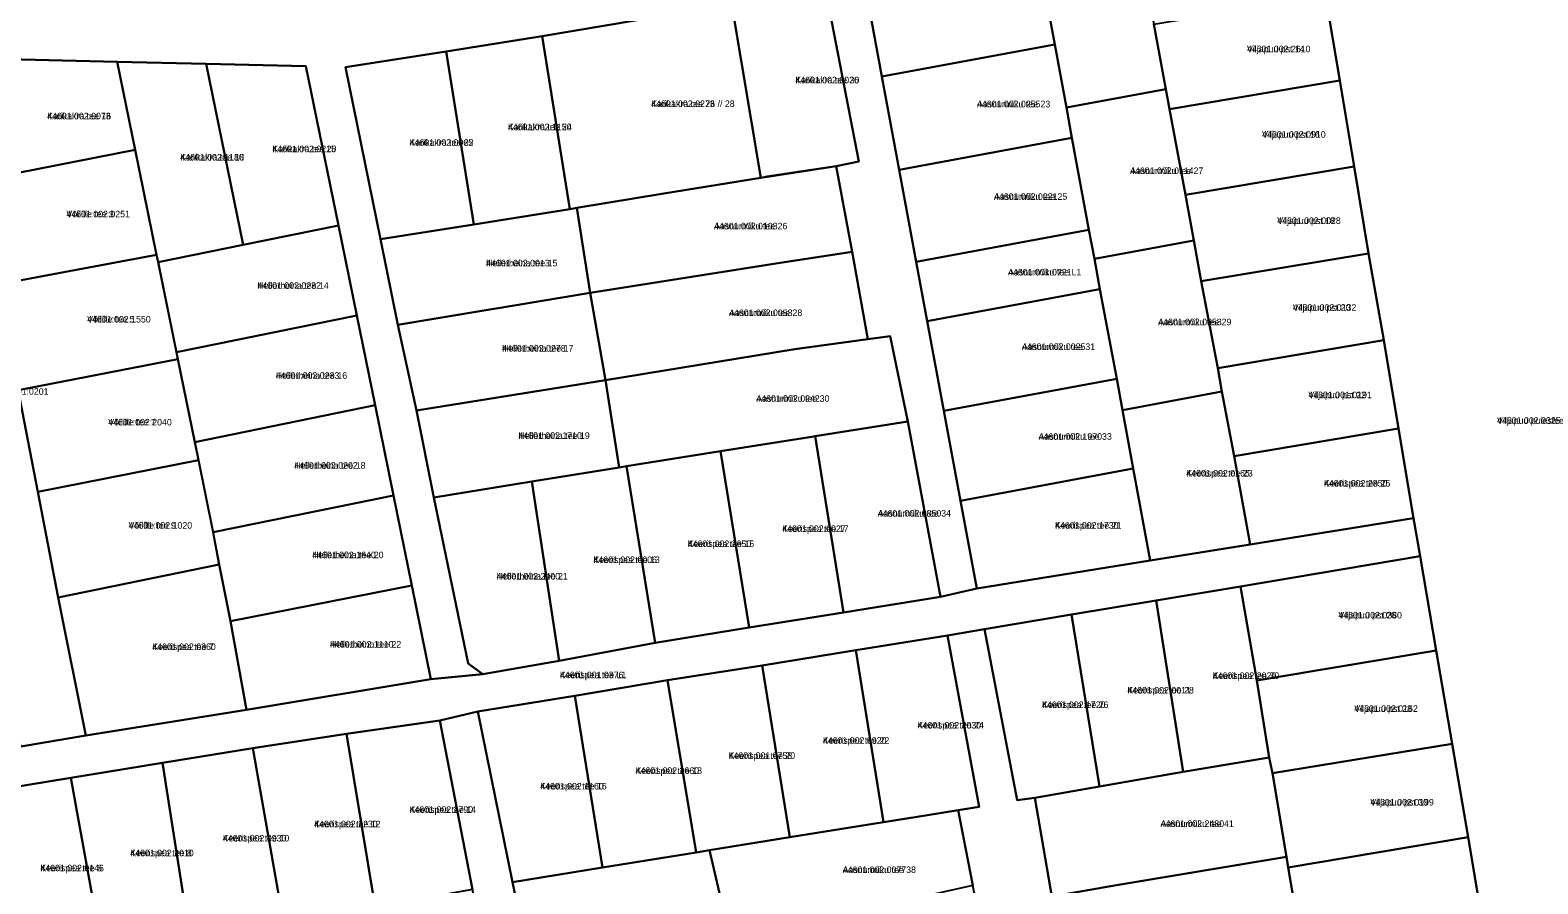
# Model space of a CAD drawing. Extents: x 551843 to 558501, y 6589003 to 6595718.
# Drawn here: x 552845.1 to 553189.3, y 6593747.5 to 6593942.4 of the extents above; entities that cross this region are included whole.
import ezdxf

# ---------------------------------------------------------------- set-up
doc = ezdxf.new("R2010")
doc.units = 0
for name, color, linetype in [('L_AADRESS', 7, 'Continuous'), ('PIIR', 7, 'Continuous'), ('TUNNUS', 7, 'Continuous')]:
    doc.layers.add(name, color=color, linetype=linetype)

msp = doc.modelspace()

# ---------------------------------------------------------------- linework, layer by layer
at = {"layer": 'PIIR'}
for points in [[(553098.04, 6593963.18), (553101.62, 6593943.75), (553104.34, 6593928.9), (553081.67, 6593924.73), (553079.04, 6593939.08), (553075.26, 6593959.59)], [(553075.26, 6593959.59), (553079.04, 6593939.08), (553039.56, 6593931.83), (553035.61, 6593953.32)], [(553026.68, 6593951.71), (553034.27, 6593912.42), (553029.12, 6593911.35), (553013.38, 6593908.95), (553011.88, 6593908.69), (553005.3, 6593948.14)], [(553105.23, 6593924.37), (553104.34, 6593928.9), (553101.62, 6593943.75), (553140.81, 6593950.3), (553144.11, 6593930.87)], [(552961.98, 6593941.02), (552983.25, 6593944.62), (553005.3, 6593948.14), (553011.88, 6593908.69), (552989.77, 6593905.12), (552969.91, 6593901.83), (552968.27, 6593901.53)], [(552961.98, 6593941.02), (552968.27, 6593901.53), (552946.36, 6593898.06), (552940.07, 6593937.55)], [(553039.56, 6593931.83), (553079.04, 6593939.08), (553081.67, 6593924.73), (553082.92, 6593917.81), (553043.47, 6593910.48)], [(552819.51, 6593896.71), (552811.72, 6593936.55), (552827.53, 6593936.06), (552833.01, 6593908), (552837.28, 6593884.24), (552842.36, 6593860.18), (552846.88, 6593836.99), (552851.51, 6593812.91), (552857.84, 6593781.35), (552842.95, 6593778.87), (552841.49, 6593786.48), (552837.19, 6593808.5), (552832.51, 6593831.17), (552828.27, 6593853.08), (552824, 6593875.12)], [(552864.99, 6593935.18), (552869.09, 6593915.06), (552833.01, 6593908), (552827.53, 6593936.06)], [(552885.3, 6593934.69), (552893.73, 6593893.36), (552874.32, 6593889.4), (552873.97, 6593891.11), (552869.09, 6593915.06), (552864.99, 6593935.18)], [(552885.3, 6593934.69), (552908.06, 6593934.15), (552915.48, 6593897.8), (552893.73, 6593893.36)], [(552940.07, 6593937.55), (552946.36, 6593898.06), (552925.07, 6593894.7), (552917.07, 6593933.92)], [(553086.82, 6593896.81), (553082.92, 6593917.81), (553081.67, 6593924.73), (553104.34, 6593928.9), (553105.23, 6593924.37), (553108.83, 6593904.79), (553110.74, 6593894.38), (553088.06, 6593890.17)], [(553147.39, 6593911.24), (553108.83, 6593904.79), (553105.23, 6593924.37), (553144.11, 6593930.87)], [(553047.37, 6593889.48), (553043.47, 6593910.48), (553082.92, 6593917.81), (553086.82, 6593896.81)], [(552837.28, 6593884.24), (552833.01, 6593908), (552869.09, 6593915.06), (552873.97, 6593891.11)], [(552989.77, 6593905.12), (553011.88, 6593908.69), (553029.12, 6593911.35), (553032.73, 6593891.77), (553016.32, 6593889.29), (552972.95, 6593882.46), (552969.91, 6593901.83)], [(553147.39, 6593911.24), (553150.68, 6593891.44), (553112.45, 6593885.06), (553110.74, 6593894.38), (553108.83, 6593904.79)], [(552925.07, 6593894.7), (552946.36, 6593898.06), (552968.27, 6593901.53), (552969.91, 6593901.83), (552972.95, 6593882.46), (552929.07, 6593875.09)], [(552915.48, 6593897.8), (552919.65, 6593877.28), (552878.48, 6593868.88), (552874.32, 6593889.4), (552893.73, 6593893.36)], [(553089.34, 6593883.29), (553049.86, 6593875.97), (553047.37, 6593889.48), (553086.82, 6593896.81), (553088.06, 6593890.17)], [(553112.45, 6593885.06), (553116.21, 6593865.22), (553117.19, 6593859.89), (553094.48, 6593855.63), (553093.15, 6593862.79), (553089.34, 6593883.29), (553088.06, 6593890.17), (553110.74, 6593894.38)], [(552873.97, 6593891.11), (552874.32, 6593889.4), (552878.82, 6593867.31), (552842.36, 6593860.18), (552837.28, 6593884.24)], [(553019.65, 6593869.53), (552976.43, 6593862.47), (552972.95, 6593882.46), (553016.32, 6593889.29), (553032.73, 6593891.77), (553036.35, 6593871.86)], [(553112.45, 6593885.06), (553150.68, 6593891.44), (553154.18, 6593871.61), (553116.21, 6593865.22)], [(553089.34, 6593883.29), (553093.15, 6593862.79), (553053.67, 6593855.47), (553049.86, 6593875.97)], [(552933.29, 6593855.55), (552929.07, 6593875.09), (552972.95, 6593882.46), (552976.43, 6593862.47)], [(552919.65, 6593877.28), (552923.84, 6593856.75), (552882.69, 6593848.34), (552878.82, 6593867.31), (552878.48, 6593868.88)], [(552976.43, 6593862.47), (553019.65, 6593869.53), (553036.35, 6593871.86), (553041.41, 6593872.57), (553045.46, 6593853.04), (553024.31, 6593849.68), (553023.01, 6593849.47), (553002.72, 6593846.25), (552981.23, 6593842.83), (552979.55, 6593842.54)], [(553116.21, 6593865.22), (553154.18, 6593871.61), (553157.49, 6593851.43), (553119.99, 6593845.16), (553117.19, 6593859.89)], [(552842.36, 6593860.18), (552878.82, 6593867.31), (552882.69, 6593848.34), (552883.52, 6593844.26), (552846.88, 6593836.99)], [(552937.28, 6593835.72), (552933.29, 6593855.55), (552976.43, 6593862.47), (552979.55, 6593842.54), (552959.63, 6593839.37)], [(553053.67, 6593855.47), (553093.15, 6593862.79), (553094.48, 6593855.63), (553096.95, 6593842.29), (553057.48, 6593834.97)], [(553100.83, 6593821.31), (553096.95, 6593842.29), (553094.48, 6593855.63), (553117.19, 6593859.89), (553119.99, 6593845.16), (553123.59, 6593824.98)], [(552923.84, 6593856.75), (552928.05, 6593836.18), (552886.89, 6593827.79), (552883.65, 6593843.64), (552882.69, 6593848.34)], [(553030.81, 6593809.49), (553024.31, 6593849.68), (553045.46, 6593853.04), (553052.89, 6593813.06)], [(553023.01, 6593849.47), (553024.31, 6593849.68), (553030.81, 6593809.49), (553009.23, 6593806), (553002.72, 6593846.25)], [(553157.49, 6593851.43), (553160.89, 6593831), (553123.59, 6593824.98), (553119.99, 6593845.16)], [(553002.72, 6593846.25), (553009.23, 6593806), (552987.75, 6593802.53), (552981.23, 6593842.83)], [(552886.69, 6593828.39), (552888.27, 6593820.42), (552851.51, 6593812.91), (552846.88, 6593836.99), (552883.52, 6593844.26)], [(552979.55, 6593842.54), (552981.23, 6593842.83), (552987.75, 6593802.53), (552965.85, 6593798.41), (552959.63, 6593839.37)], [(553061.2, 6593814.91), (553057.48, 6593834.97), (553096.95, 6593842.29), (553100.83, 6593821.31)], [(552959.63, 6593839.37), (552965.85, 6593798.41), (552948.43, 6593795.38), (552945.07, 6593797.78), (552937.28, 6593835.72)], [(552932.24, 6593815.62), (552890.81, 6593807.51), (552888.27, 6593820.42), (552886.89, 6593827.79), (552928.05, 6593836.18)], [(553162.42, 6593822.28), (553166.09, 6593800.76), (553125.15, 6593793.91), (553121.43, 6593815.41)], [(552851.51, 6593812.91), (552888.27, 6593820.42), (552890.81, 6593807.51), (552894.5, 6593787.27), (552857.84, 6593781.35)], [(552936.6, 6593794.27), (552894.5, 6593787.27), (552890.81, 6593807.51), (552932.24, 6593815.62)], [(553121.43, 6593815.41), (553125.15, 6593793.91), (553127.96, 6593776.37), (553108.36, 6593773.1), (553102.2, 6593812.18)], [(553108.36, 6593773.1), (553089.22, 6593769.74), (553082.84, 6593808.97), (553102.2, 6593812.18)], [(553082.84, 6593808.97), (553089.22, 6593769.74), (553074.44, 6593767.17), (553070.41, 6593766.62), (553062.99, 6593805.67)], [(553054.53, 6593804.21), (553061.78, 6593765.12), (553056.95, 6593764.34), (553047.12, 6593762.76), (553039.93, 6593761.6), (553033.59, 6593800.83)], [(553078.32, 6593744.64), (553082.38, 6593722.14), (553086.88, 6593699.44), (553091.48, 6593676.07), (553075.76, 6593672.37), (553071.91, 6593691.03), (553068.13, 6593709.71), (553064.09, 6593728.25), (553060.34, 6593747.13), (553056.95, 6593764.34), (553061.78, 6593765.12), (553054.53, 6593804.21), (553062.99, 6593805.67), (553070.41, 6593766.62), (553074.44, 6593767.17)], [(553033.59, 6593800.83), (553039.93, 6593761.6), (553018.55, 6593758.14), (553012.21, 6593797.37)], [(553169.77, 6593779.51), (553128.7, 6593772.79), (553127.96, 6593776.37), (553125.15, 6593793.91), (553166.09, 6593800.76)], [(553000.19, 6593755.19), (552997.18, 6593754.69), (552990.6, 6593794), (553012.21, 6593797.37), (553018.55, 6593758.14)], [(552990.6, 6593794), (552997.18, 6593754.69), (552975.79, 6593751.26), (552969.44, 6593790.46)], [(552969.44, 6593790.46), (552975.79, 6593751.26), (552955.24, 6593747.91), (552947.28, 6593786.88)], [(552938.66, 6593784.79), (552947.28, 6593786.88), (552955.24, 6593747.91), (552959.33, 6593727.95), (552963.21, 6593708.91), (552967.09, 6593689.85), (552970.95, 6593670.81), (552974.83, 6593651.77), (552965.39, 6593650.16), (552961.64, 6593669.12), (552958.18, 6593688.4), (552953.65, 6593708.18), (552949.64, 6593727.61), (552946.09, 6593746.24)], [(552917.35, 6593781.79), (552938.66, 6593784.79), (552946.09, 6593746.24), (552923.88, 6593742.21)], [(552917.35, 6593781.79), (552923.88, 6593742.21), (552902.85, 6593739.16), (552895.95, 6593778.5)], [(552895.95, 6593778.5), (552902.85, 6593739.16), (552881.48, 6593735.82), (552875.31, 6593775.13)], [(553089.22, 6593769.74), (553108.36, 6593773.1), (553127.96, 6593776.37), (553128.7, 6593772.79), (553131.9, 6593753.71), (553093.11, 6593747.18), (553078.32, 6593744.64), (553074.44, 6593767.17)], [(553169.77, 6593779.51), (553173.4, 6593758.18), (553132.31, 6593751.28), (553131.9, 6593753.71), (553128.7, 6593772.79)], [(552875.31, 6593775.13), (552881.48, 6593735.82), (552861.42, 6593732.71), (552854.39, 6593771.71)], [(552854.39, 6593771.71), (552861.42, 6593732.71), (552859.5, 6593732.41), (552839.93, 6593728.82), (552833.44, 6593768.29)], [(553018.55, 6593758.14), (553039.93, 6593761.6), (553047.12, 6593762.76), (553056.95, 6593764.34), (553060.34, 6593747.13), (553050.74, 6593745.02), (553004.68, 6593735.61), (553004.38, 6593737.14), (553000.19, 6593755.19)], [(553173.4, 6593758.18), (553176.97, 6593736.83), (553136.08, 6593730.09), (553135.71, 6593731.2), (553132.31, 6593751.28)], [(553004.38, 6593737.14), (552959.33, 6593727.95), (552955.24, 6593747.91), (552975.79, 6593751.26), (552997.18, 6593754.69), (553000.19, 6593755.19)], [(553082.38, 6593722.14), (553078.32, 6593744.64), (553093.11, 6593747.18), (553131.9, 6593753.71), (553132.31, 6593751.28), (553135.71, 6593731.2), (553096.99, 6593724.71)]]:
    msp.add_lwpolyline(points, close=True, dxfattribs=at)
for points in [[(553035.61, 6593953.32), (553039.56, 6593931.83), (553043.47, 6593910.48), (553047.37, 6593889.48), (553049.86, 6593875.97), (553053.67, 6593855.47), (553057.48, 6593834.97), (553061.2, 6593814.91), (553052.89, 6593813.06), (553045.46, 6593853.04), (553041.41, 6593872.57), (553036.35, 6593871.86), (553032.73, 6593891.77), (553029.12, 6593911.35), (553034.27, 6593912.42), (553026.68, 6593951.71)], [(553191.73, 6593651.42), (553186.62, 6593681.71), (553184.25, 6593694.72), (553180.55, 6593715.48), (553176.97, 6593736.83), (553173.4, 6593758.18), (553169.77, 6593779.51), (553166.09, 6593800.76), (553162.42, 6593822.28), (553160.89, 6593831), (553157.49, 6593851.43), (553154.18, 6593871.61), (553150.68, 6593891.44), (553147.39, 6593911.24), (553144.11, 6593930.87), (553140.81, 6593950.3)], [(552983.25, 6593944.62), (552961.98, 6593941.02), (552940.07, 6593937.55), (552917.07, 6593933.92), (552925.07, 6593894.7), (552929.07, 6593875.09), (552933.29, 6593855.55), (552937.28, 6593835.72), (552945.07, 6593797.78), (552948.43, 6593795.38), (552936.6, 6593794.27), (552932.24, 6593815.62), (552928.05, 6593836.18), (552923.84, 6593856.75), (552919.65, 6593877.28), (552915.48, 6593897.8), (552908.06, 6593934.15), (552885.3, 6593934.69), (552864.99, 6593935.18), (552827.53, 6593936.06)], [(552842.95, 6593778.87), (552857.84, 6593781.35), (552894.5, 6593787.27), (552936.6, 6593794.27), (552948.43, 6593795.38), (552965.85, 6593798.41), (552987.75, 6593802.53), (553009.23, 6593806), (553030.81, 6593809.49), (553052.89, 6593813.06), (553061.2, 6593814.91), (553100.83, 6593821.31), (553123.59, 6593824.98), (553160.89, 6593831), (553162.42, 6593822.28), (553121.43, 6593815.41), (553102.2, 6593812.18), (553082.84, 6593808.97), (553062.99, 6593805.67), (553054.53, 6593804.21), (553033.59, 6593800.83), (553012.21, 6593797.37), (552990.6, 6593794), (552969.44, 6593790.46), (552947.28, 6593786.88), (552938.66, 6593784.79), (552917.35, 6593781.79), (552895.95, 6593778.5), (552875.31, 6593775.13), (552854.39, 6593771.71), (552833.44, 6593768.29)]]:
    msp.add_lwpolyline(points, dxfattribs=at)

# ---------------------------------------------------------------- texts
at = {"layer": 'L_AADRESS'}
for s, p in [('Viljapuu pst 14', (553122.9, 6593937.34)), ('Karikakra tee 30', (553019.79, 6593930.24)), ('Karikakra tee 26 // 28', (552986.87, 6593924.84)), ('Aasnurmiku tee 23', (553061.26, 6593924.78)), ('Karikakra tee 16', (552848.97, 6593922.03)), ('Karikakra tee 24', (552954.17, 6593919.54)), ('Karikakra tee 22', (552931.71, 6593915.99)), ('Viljapuu pst 16', (553126.36, 6593917.83)), ('Karikakra tee 18', (552879.36, 6593912.63)), ('Karikakra tee 20', (552900.39, 6593914.53)), ('Aasnurmiku tee 27', (553096.21, 6593909.54)), ('Aasnurmiku tee 25', (553065.14, 6593903.65)), ('Võilille tee 3', (552853.37, 6593899.65)), ('Aasnurmiku tee 26', (553001.23, 6593896.91)), ('Viljapuu pst 18', (553129.81, 6593898.15)), ('Hellerheina tee 15', (552949.18, 6593888.46)), ('Aasnurmiku tee L1', (553068.35, 6593886.39)), ('Hellerheina tee 14', (552896.98, 6593883.34)), ('Viljapuu pst 20', (553133.36, 6593878.33)), ('Võilille tee 5', (552858.11, 6593875.65)), ('Aasnurmiku tee 28', (553004.64, 6593877.12)), ('Aasnurmiku tee 29', (553102.62, 6593875.02)), ('Hellerheina tee 17', (552952.84, 6593869.01)), ('Aasnurmiku tee 31', (553071.51, 6593869.38)), ('Hellerheina tee 16', (552901.17, 6593862.81)), ('Aasnurmiku tee 30', (553010.86, 6593857.55)), ('Viljapuu pst 22', (553136.91, 6593858.38)), ('Võilille tee 7', (552862.92, 6593852.15)), ('Viljapuu puiestee L1', (553180, 6593852.53)), ('Hellerheina tee 19', (552956.56, 6593849.09)), ('Aasnurmiku tee 33', (553075.31, 6593848.88)), ('Hellerheina tee 18', (552905.37, 6593842.27)), ('Keerispea tee 23', (553109.04, 6593840.5)), ('Keerispea tee 25', (553140.46, 6593838.21)), ('Aasnurmiku tee 34', (553038.6, 6593831.35)), ('Võilille tee 9', (552867.57, 6593828.59)), ('Keerispea tee 17', (553016.77, 6593827.85)), ('Keerispea tee 21', (553079.07, 6593828.6)), ('Keerispea tee 15', (552995.23, 6593824.4)), ('Hellerheina tee 20', (552909.49, 6593821.85)), ('Keerispea tee 13', (552973.69, 6593820.75)), ('Hellerheina tee 21', (552951.57, 6593816.99)), ('Viljapuu pst 26', (553143.77, 6593808.1)), ('Keerispea tee 7', (552872.97, 6593800.89)), ('Hellerheina tee 22', (552913.53, 6593801.45)), ('Keerispea tee L1', (552966.04, 6593794.46)), ('Keerispea tee 30', (553115.08, 6593794.28)), ('Keerispea tee 28', (553095.6, 6593790.97)), ('Keerispea tee 26', (553076.11, 6593787.65)), ('Viljapuu pst 28', (553147.4, 6593786.78)), ('Keerispea tee 24', (553047.69, 6593782.98)), ('Keerispea tee 22', (553026.07, 6593779.49)), ('Keerispea tee 20', (553004.57, 6593776.04)), ('Keerispea tee 18', (552983.31, 6593772.62)), ('Keerispea tee 16', (552961.54, 6593769.06)), ('Viljapuu pst 30', (553151.06, 6593765.4)), ('Keerispea tee 14', (552931.72, 6593763.72)), ('Keerispea tee 12', (552909.92, 6593760.42)), ('Aasnurmiku tee 41', (553103.17, 6593760.51)), ('Keerispea tee 10', (552889.08, 6593757.19)), ('Keerispea tee 8', (552867.93, 6593753.82)), ('Keerispea tee 6', (552847.43, 6593750.38)), ('Aasnurmiku tee 38', (553030.59, 6593749.98))]:
    msp.add_text(s, height=1.5, dxfattribs=at).set_placement(p)
at = {"layer": 'TUNNUS'}
for s, p in [('44601:002:2610', (553122.9, 6593937.34)), ('44601:002:0026', (553019.79, 6593930.24)), ('44601:002:0273', (552986.87, 6593924.84)), ('44601:002:0255', (553061.26, 6593924.78)), ('44601:002:0073', (552848.97, 6593922.03)), ('44601:002:1150', (552954.17, 6593919.54)), ('44601:002:0065', (552931.71, 6593915.99)), ('44601:002:0910', (553126.36, 6593917.83)), ('44601:002:1180', (552879.36, 6593912.63)), ('44601:002:0215', (552900.39, 6593914.53)), ('44601:002:0114', (553096.21, 6593909.54)), ('44601:002:0221', (553065.14, 6593903.65)), ('44601:002:0251', (552853.37, 6593899.65)), ('44601:002:0103', (553001.23, 6593896.91)), ('44601:002:0028', (553129.81, 6593898.15)), ('44601:002:0013', (552949.18, 6593888.46)), ('44601:001:0721', (553068.35, 6593886.39)), ('44601:002:0232', (552896.98, 6593883.34)), ('44601:002:0132', (553133.36, 6593878.33)), ('44601:002:1550', (552858.11, 6593875.65)), ('44601:002:0053', (553004.64, 6593877.12)), ('44601:002:0058', (553102.62, 6593875.02)), ('44601:002:0278', (552952.84, 6593869.01)), ('44601:002:0025', (553071.51, 6593869.38)), ('44601:002:0233', (552901.17, 6593862.81)), ('44601:001:0201', (552834.78, 6593859.16)), ('44601:002:0242', (553010.86, 6593857.55)), ('44601:001:0191', (553136.91, 6593858.38)), ('44601:002:2040', (552862.92, 6593852.15)), ('44601:002:0325', (553180, 6593852.53)), ('44601:002:1710', (552956.56, 6593849.09)), ('44601:002:1970', (553075.31, 6593848.88)), ('44601:002:0202', (552905.37, 6593842.27)), ('44601:002:0165', (553109.04, 6593840.5)), ('44601:002:2850', (553140.46, 6593838.21)), ('44601:002:0850', (553038.6, 6593831.35)), ('44601:002:1020', (552867.57, 6593828.59)), ('44601:002:0027', (553016.77, 6593827.85)), ('44601:002:1730', (553079.07, 6593828.6)), ('44601:002:2650', (552995.23, 6593824.4)), ('44601:002:1640', (552909.49, 6593821.85)), ('44601:002:0006', (552973.69, 6593820.75)), ('44601:002:2400', (552951.57, 6593816.99)), ('44601:002:0380', (553143.77, 6593808.1)), ('44601:002:0360', (552872.97, 6593800.89)), ('44601:002:1110', (552913.53, 6593801.45)), ('44601:001:0376', (552966.04, 6593794.46)), ('44601:002:2020', (553115.08, 6593794.28)), ('44601:002:0011', (553095.6, 6593790.97)), ('44601:002:1720', (553076.11, 6593787.65)), ('44601:002:0162', (553147.4, 6593786.78)), ('44601:002:2030', (553047.69, 6593782.98)), ('44601:002:0920', (553026.07, 6593779.49)), ('44601:001:0758', (553004.57, 6593776.04)), ('44601:002:2660', (552983.31, 6593772.62)), ('44601:002:1160', (552961.54, 6593769.06)), ('44601:002:0199', (553151.06, 6593765.4)), ('44601:002:2790', (552931.72, 6593763.72)), ('44601:002:2230', (552909.92, 6593760.42)), ('44601:002:2480', (553103.17, 6593760.51)), ('44601:002:0930', (552889.08, 6593757.19)), ('44601:002:2010', (552867.93, 6593753.82)), ('44601:002:0146', (552847.43, 6593750.38)), ('44601:002:0077', (553030.59, 6593749.98))]:
    msp.add_text(s, height=1.5, dxfattribs=at).set_placement(p)

doc.saveas('drawing.dxf')
